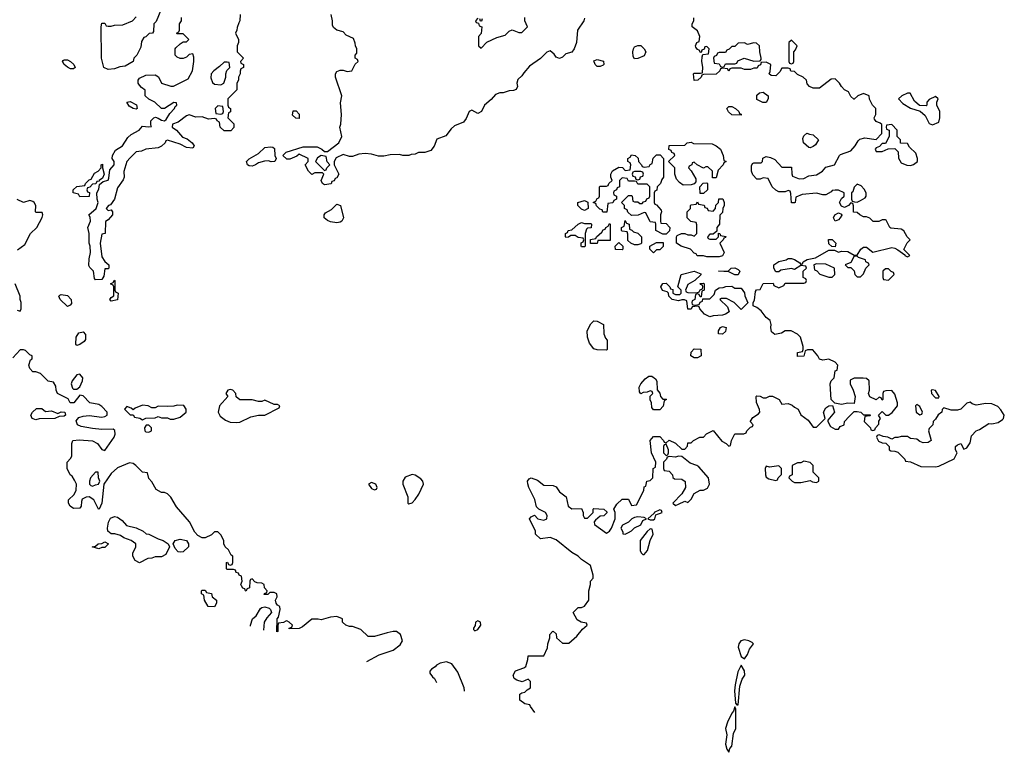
# Model space of a CAD drawing. Header units: inches. Extents: x 2348352 to 2479776, y 460422 to 613655.
# Tile 386 of 590: x 2451226 to 2457509, y 541898 to 546576. Entities that reach past the tile are written whole.
import ezdxf

# ---------------------------------------------------------------- set-up
doc = ezdxf.new("R2010")
doc.units = ezdxf.units.IN
doc.header["$MEASUREMENT"] = 0
doc.layers.add('C4554', color=7, linetype='Continuous')

msp = doc.modelspace()

# ---------------------------------------------------------------- linework, layer by layer
at = {"layer": 'C4554', "color": 4}
for points, elevation in [([(2452632, 546610), (2452631.6, 546568.4), (2452623.6, 546556.4), (2452612.7, 546527.3), (2452611.6, 546508.4), (2452602, 546490), (2452622, 546450), (2452622, 546430), (2452614, 546410), (2452614, 546370), (2452654, 546330), (2452634, 546310), (2452638, 546298), (2452654, 546290), (2452654, 546270), (2452638, 546262), (2452632.7, 546247.3), (2452632, 546230), (2452622, 546210), (2452622, 546190), (2452612, 546170), (2452611.3, 546128.7), (2452554, 546070), (2452554, 546030), (2452558, 546018), (2452572, 546010), (2452571.6, 545988.4), (2452558, 545982), (2452554, 545950), (2452591.6, 545911.6), (2452592, 545888), (2452574, 545866), (2452530, 545866), (2452506, 545890), (2452502, 545922), (2452486, 545930), (2452482, 545942), (2452470, 545946), (2452430, 545942), (2452390, 545955.3), (2452350, 545954), (2452308.4, 545968.4), (2452290, 545962.7), (2452237.3, 545922.7), (2452201, 545910), (2452198.8, 545890), (2452227.3, 545870), (2452265.2, 545825.2), (2452295.3, 545815.3), (2452326.8, 545790), (2452338.8, 545770), (2452330, 545755.3), (2452290, 545761.2), (2452250, 545782), (2452170, 545806), (2452158, 545802), (2452154, 545790), (2452131.1, 545768.9), (2452110, 545758), (2452030, 545748.7), (2452004, 545736), (2451970, 545732.3), (2451930, 545695.1), (2451910.6, 545670), (2451902.4, 545650), (2451890, 545606), (2451892, 545570), (2451887.1, 545552.9), (2451850, 545502), (2451831.3, 545430), (2451805.2, 545394.8), (2451792, 545390), (2451778, 545370), (2451790, 545358), (2451810, 545362), (2451818, 545350), (2451818, 545330), (2451790, 545298), (2451772.7, 545287.3), (2451772, 545210), (2451750, 545206), (2451740.4, 545150), (2451750, 545062), (2451770, 545032), (2451794, 545010), (2451794, 544990), (2451790, 544986), (2451770, 544986), (2451762, 544938), (2451750, 544918), (2451710, 544915.3), (2451704.1, 544924.1), (2451696.2, 544970), (2451673.4, 544993.4), (2451667.5, 545007.5), (2451669.6, 545050), (2451678.7, 545090), (2451675.6, 545130), (2451669.2, 545150), (2451669.2, 545210), (2451660.7, 545250), (2451677, 545290), (2451675.5, 545315.5), (2451668, 545330), (2451713.2, 545370), (2451726, 545410), (2451719.3, 545430), (2451717.2, 545470), (2451730, 545494), (2451735.3, 545524.7), (2451758, 545542), (2451790, 545551), (2451795.6, 545564.4), (2451802, 545618), (2451829, 545650), (2451828.7, 545670), (2451815.3, 545690), (2451818, 545710), (2451837.2, 545742.8), (2451882, 545770), (2451915.1, 545824.9), (2451937, 545843), (2451988.7, 545870), (2452010, 545896), (2452048.7, 545891.3), (2452066, 545894), (2452062, 545902), (2452062.7, 545930), (2452082, 545950), (2452092.8, 545952.8), (2452110, 545948), (2452130, 545935.5), (2452150, 545930.7), (2452160.9, 545939.1), (2452183.5, 545976.5), (2452214.5, 546010), (2452217.2, 546022.8), (2452228, 546030), (2452226, 546046), (2452210, 546048), (2452150, 546009), (2452130, 546008.7), (2452088.7, 546048.7), (2452050, 546068), (2452026, 546090), (2452027.3, 546127.3), (2452003.1, 546143.1), (2451990, 546158), (2451982, 546170), (2451982, 546190), (2451990, 546202), (2452030, 546222), (2452090, 546224.7), (2452111, 546211), (2452130, 546172), (2452190, 546151.3), (2452208.4, 546151.6), (2452300.4, 546199.6), (2452329, 546250), (2452338, 546310), (2452337, 546337), (2452330, 546358), (2452306.4, 546353.6), (2452290, 546338), (2452270, 546328), (2452250, 546328), (2452230, 546338), (2452218, 546350), (2452218, 546390), (2452223.1, 546396.9), (2452250, 546422), (2452270, 546434), (2452290, 546434), (2452306, 546450), (2452270, 546486), (2452230, 546486), (2452226, 546490), (2452242, 546498), (2452246, 546510), (2452246, 546550), (2452258, 546570), (2452258, 546590)], 44), ([(2452130, 546648), (2452096, 546564), (2452082, 546550), (2452079.6, 546500.4), (2452074, 546490), (2452052.7, 546487.3), (2452030, 546466), (2452018, 546462), (2452003.6, 546436.4), (2451999.6, 546400.4), (2451974, 546350), (2451954, 546330), (2451951.1, 546308.9), (2451899.6, 546280.4), (2451865.4, 546274.6), (2451830, 546262), (2451790, 546259), (2451762, 546270), (2451748.9, 546331.1), (2451746, 546530), (2451750, 546554), (2451770, 546554), (2451778, 546538), (2451790, 546534), (2451810, 546534), (2451830, 546542), (2451883.6, 546543.6), (2451946, 546570), (2451970, 546594)], 44), ([(2454830, 546586), (2454824.7, 546570), (2454786, 546510), (2454778, 546430), (2454764.7, 546390), (2454750, 546368.7), (2454710, 546358), (2454690, 546338), (2454670, 546328), (2454650, 546338), (2454636.5, 546356.5), (2454610, 546378), (2454590, 546368), (2454550, 546328), (2454479.6, 546280.4), (2454442, 546238), (2454430, 546218), (2454405.4, 546194.6), (2454398, 546170), (2454402, 546150), (2454394, 546130), (2454376.9, 546123.1), (2454350, 546122), (2454310, 546108.7), (2454290, 546108.7), (2454262, 546098), (2454234.4, 546065.6), (2454192, 546030), (2454172, 545990), (2454150, 545978), (2454110, 545998), (2454094, 545990), (2454075.3, 545944.7), (2454057.3, 545922.7), (2454001.4, 545898.6), (2453979.8, 545880.2), (2453945.4, 545834.6), (2453887.1, 545812.9), (2453870, 545768), (2453850, 545742), (2453811.1, 545728.9), (2453770, 545728), (2453750, 545718), (2453723.6, 545716.4), (2453710, 545708), (2453671.6, 545708.4), (2453650, 545715.3), (2453590, 545714), (2453550, 545704), (2453515.3, 545704.7), (2453470, 545717.2), (2453430, 545720.9), (2453390, 545717.2), (2453350, 545702), (2453330, 545702), (2453290, 545715.3), (2453245.4, 545694.6), (2453232, 545670), (2453232, 545650), (2453262, 545590), (2453250, 545566), (2453238, 545562), (2453232.7, 545547.3), (2453218, 545542), (2453212.7, 545527.3), (2453170, 545522), (2453158, 545530), (2453148.7, 545550), (2453166, 545590), (2453158, 545598), (2453110, 545598), (2453090, 545588.7), (2453068.7, 545610), (2453048, 545650), (2453066, 545670), (2453066, 545690), (2453010, 545718), (2452995.3, 545704.7), (2452950, 545686), (2452930, 545686), (2452906, 545710), (2452926, 545730), (2453034.6, 545765.4), (2453123.6, 545763.6), (2453154, 545750), (2453170, 545734), (2453190, 545734), (2453262, 545790), (2453282, 545830), (2453268.7, 545890), (2453275.3, 545910), (2453279, 545970), (2453273.6, 546046.4), (2453282, 546090), (2453240.9, 546210), (2453240.9, 546230), (2453250, 546246), (2453270, 546254), (2453290, 546254.8), (2453314.6, 546245.4), (2453346, 546250), (2453367.3, 546292.7), (2453386, 546310), (2453382, 546322), (2453366, 546330), (2453366, 546350), (2453378, 546362), (2453378, 546390), (2453368.4, 546408.4), (2453367.3, 546427.3), (2453355.3, 546455.3), (2453310, 546478), (2453290, 546498), (2453250, 546509), (2453227.3, 546527.3), (2453221.5, 546541.5), (2453221.2, 546570), (2453213.2, 546610)], 44), ([(2454150, 546586), (2454134, 546570), (2454138, 546558), (2454154, 546554), (2454158, 546538), (2454174, 546530), (2454171.6, 546488.4), (2454154, 546470), (2454154, 546410), (2454170, 546394), (2454207.3, 546432.7), (2454270, 546462), (2454323.1, 546476.9), (2454350, 546502), (2454368.4, 546511.6), (2454410, 546494), (2454430, 546494), (2454466, 546530), (2454448.4, 546568.4), (2454448.7, 546590)], 44), ([(2454178, 546582), (2454172.7, 546567.3), (2454166, 546566), (2454162, 546582)], 44), ([(2454513.8, 542152.9), (2454486, 542190), (2454482, 542202), (2454448.4, 542208.4), (2454418, 542230), (2454418, 542270), (2454430, 542278), (2454450, 542282), (2454463.1, 542296.9), (2454486, 542310), (2454486, 542350), (2454470, 542366), (2454431.3, 542348.7), (2454398, 542358), (2454382, 542370), (2454374, 542390), (2454390, 542418), (2454443.1, 542436.9), (2454454.6, 542445.4), (2454468, 542490), (2454470, 542514), (2454570, 542514), (2454594.6, 542565.4), (2454595.3, 542590), (2454608.7, 542630), (2454608, 542650), (2454626, 542670), (2454630, 542672), (2454650, 542654), (2454652, 542630), (2454690, 542594), (2454730, 542594), (2454780.4, 542639.6), (2454816.4, 542683.6), (2454846, 542710), (2454842, 542722), (2454808.4, 542728.4), (2454783.1, 542743.1), (2454758, 542790), (2454790, 542822), (2454810, 542822), (2454830, 542832), (2454858, 542870), (2454858, 542930), (2454868, 542970), (2454868, 542990), (2454886, 543010), (2454886, 543030), (2454868, 543090), (2454810, 543128.7), (2454788.7, 543150), (2454750, 543174), (2454650, 543254), (2454610, 543269), (2454550, 543262), (2454518, 543290), (2454518, 543310), (2454478, 543390), (2454490, 543402), (2454510, 543412), (2454532, 543390), (2454570, 543380.7), (2454588.7, 543390), (2454592.7, 543410), (2454582, 543430), (2454538, 543450), (2454524.7, 543464.7), (2454512.9, 543512.9), (2454474, 543590), (2454468, 543612), (2454466, 543630), (2454476.4, 543643.6), (2454490, 543651.3), (2454530, 543636), (2454570, 543604.7), (2454630, 543602), (2454650, 543594), (2454670, 543562), (2454712, 543530), (2454724.7, 543470), (2454750, 543452), (2454810, 543454), (2454822, 543430), (2454822, 543410), (2454830, 543394), (2454850, 543394), (2454886, 543430), (2454886, 543450), (2454890, 543454), (2454954, 543450), (2454972.7, 543432.7), (2454972.7, 543427.3), (2454952.7, 543407.3), (2454930, 543406), (2454899.6, 543380.4), (2454892, 543370), (2454892.7, 543352.7), (2454970, 543298), (2454989, 543311), (2455002, 543330), (2455026, 543390), (2455026, 543430), (2455018, 543450), (2455036.4, 543483.6), (2455070, 543514), (2455110, 543514), (2455130, 543474), (2455162, 543478), (2455208, 543570), (2455210, 543594), (2455222, 543598), (2455228, 543630), (2455250, 543634), (2455266, 543650), (2455268, 543710), (2455282, 543718), (2455286, 543750), (2455258, 543810), (2455248, 543890), (2455270, 543914), (2455310, 543914), (2455334, 543890), (2455338, 543878), (2455350, 543874), (2455370, 543892), (2455410, 543872), (2455450, 543834), (2455470, 543834), (2455487.3, 543852.7), (2455490, 543874), (2455510, 543874), (2455526, 543890), (2455566, 543910), (2455588.7, 543911.3), (2455609.1, 543930.9), (2455650, 543952), (2455705.4, 543885.4), (2455734, 543870), (2455750, 543854), (2455762, 543858), (2455768, 543890), (2455788.9, 543931.1), (2455847.3, 543932.7), (2455862, 543938), (2455866, 543950), (2455890, 543974), (2455902, 543978), (2455906, 543990), (2455888.4, 544008.4), (2455888.4, 544011.6), (2455903.1, 544036.9), (2455940.4, 544059.6), (2455948, 544070), (2455947.3, 544087.3), (2455927.3, 544132.7), (2455926, 544170), (2455930, 544174), (2455950, 544172), (2455970, 544162), (2455990, 544162), (2456010, 544172), (2456030, 544172), (2456071.1, 544151.1), (2456090, 544122), (2456130, 544124.7), (2456155.3, 544115.3), (2456170, 544102), (2456194, 544090), (2456210, 544054), (2456258, 544018), (2456290, 543974), (2456310, 543974), (2456366, 544030), (2456354, 544070), (2456370, 544098), (2456390, 544111.3), (2456412, 544112), (2456424.7, 544070), (2456382, 544018), (2456382, 544010), (2456399.6, 543979.6), (2456430, 543962), (2456450, 543962), (2456462, 543978), (2456486, 543990), (2456488, 544010), (2456518, 544042), (2456550, 544074), (2456570, 544074), (2456594, 544070), (2456610, 544054), (2456650, 544054), (2456654, 544050), (2456650, 544046), (2456618, 544042), (2456614, 544010), (2456654, 543970), (2456658, 543958), (2456670, 543954), (2456682, 543958), (2456686, 543970), (2456707.3, 543992.7), (2456708, 544012), (2456718, 544030), (2456706, 544050), (2456730, 544074), (2456752, 544052), (2456770, 544051.3), (2456792.9, 544067.1), (2456828, 544110), (2456828, 544130), (2456810, 544186), (2456790, 544208), (2456752.7, 544207.3), (2456738, 544202), (2456734, 544190), (2456734, 544150), (2456730, 544146), (2456722, 544162), (2456710, 544166), (2456690, 544148), (2456650, 544168), (2456642, 544190), (2456648, 544210), (2456646, 544270), (2456630, 544286), (2456607.3, 544287.3), (2456550, 544288), (2456526, 544274), (2456524.7, 544250), (2456544.7, 544210), (2456558, 544170), (2456550, 544126), (2456510, 544128), (2456470, 544119), (2456428, 544128), (2456404, 544150), (2456397.2, 544250), (2456404, 544270), (2456422, 544290), (2456430, 544334), (2456442, 544338), (2456446, 544370), (2456428.4, 544388.4), (2456390, 544408), (2456350, 544402), (2456330, 544408), (2456318, 544430), (2456287.3, 544467.3), (2456252.7, 544467.3), (2456238, 544462), (2456230, 544428), (2456190, 544426), (2456190, 544452), (2456222, 544458), (2456226, 544470), (2456226, 544490), (2456208, 544550), (2456190, 544568), (2456148.4, 544588.4), (2456110, 544588.7), (2456086.4, 544573.6), (2456045.2, 544565.2), (2456024, 544584), (2456019, 544610), (2456022, 544630), (2456014.6, 544654.6), (2455990, 544675.3), (2455956.5, 544716.5), (2455930, 544738), (2455906, 544750), (2455906, 544770), (2455914.6, 544785.4), (2455920.4, 544839.6), (2455928.4, 544851.6), (2455950, 544854), (2455970, 544892), (2456034, 544894), (2456038, 544878), (2456070, 544864.7), (2456102, 544878), (2456110, 544894), (2456230, 544894), (2456242, 544898), (2456246, 544910), (2456242, 544922), (2456226, 544930), (2456226, 544970), (2456246, 544990), (2456242, 545002), (2456210, 545006), (2456170, 544982), (2456150, 544988), (2456083.6, 544976.4), (2456070, 544966), (2456050, 544966), (2456038, 544990), (2456038, 545010), (2456070, 545031.3), (2456117.2, 545042.8), (2456130, 545051), (2456150, 545051), (2456170, 545044.7), (2456203.6, 545023.6), (2456210, 545014), (2456222, 545018), (2456226, 545030), (2456250, 545044.7), (2456304.7, 545055.3), (2456390, 545104.7), (2456424.7, 545104.7), (2456450, 545092), (2456470, 545098), (2456510, 545096), (2456550, 545072), (2456570, 545072), (2456594, 545110), (2456610, 545122.8), (2456630, 545122.8), (2456670, 545091), (2456790, 545122), (2456810, 545118), (2456830, 545106), (2456874, 545074), (2456874, 545070), (2456890, 545062), (2456906, 545070), (2456868, 545108), (2456889.1, 545150.9), (2456908, 545170), (2456889.1, 545189.1), (2456868.4, 545228.4), (2456850, 545238), (2456784.7, 545244.7), (2456778, 545250), (2456755.3, 545295.3), (2456750, 545298), (2456730, 545298), (2456707.3, 545287.3), (2456672.7, 545287.3), (2456650, 545308), (2456630, 545318), (2456610, 545318), (2456586, 545330), (2456570, 545346), (2456547.3, 545347.3), (2456547.3, 545387.3), (2456542, 545402), (2456530, 545406), (2456514, 545390), (2456490, 545378), (2456470, 545386), (2456458, 545410), (2456470, 545434), (2456486, 545450), (2456486, 545470), (2456450, 545488), (2456430, 545488), (2456410, 545486), (2456403.6, 545476.4), (2456370, 545458), (2456350, 545458), (2456310, 545468.7), (2456219.6, 545460.4), (2456178, 545442), (2456174, 545410), (2456170, 545406), (2456150, 545406), (2456147.3, 545467.3), (2456142, 545482), (2456130, 545486), (2456110, 545478), (2456070, 545478), (2456050, 545488), (2456028, 545510), (2456002, 545562), (2455970, 545566), (2455950, 545558), (2455930, 545558), (2455904.7, 545584.7), (2455895.3, 545610), (2455896.4, 545643.6), (2455902, 545658), (2455910, 545662), (2455958, 545662), (2455966, 545670), (2455967.3, 545692.7), (2455990, 545702), (2456016.9, 545696.9), (2456043.6, 545683.6), (2456090, 545634), (2456150, 545634), (2456152.7, 545592.7), (2456158, 545578), (2456199.6, 545559.6), (2456230, 545562), (2456260.4, 545579.6), (2456310, 545584.7), (2456348, 545610), (2456370, 545634), (2456426, 545650), (2456458, 545710), (2456464, 545716), (2456530, 545738), (2456558, 545770), (2456576.4, 545803.6), (2456587.3, 545812.7), (2456618, 545822), (2456690, 545812), (2456728, 545850), (2456727.3, 545907.3), (2456716.4, 545916.4), (2456690, 545926), (2456680.4, 545940.4), (2456678, 545950), (2456688, 545970), (2456688, 546010), (2456668, 546030), (2456648.4, 546068.4), (2456646, 546090), (2456610, 546106), (2456574, 546090), (2456551.6, 546068.4), (2456548.4, 546068.4), (2456530, 546086), (2456514.6, 546114.6), (2456489.1, 546129.1), (2456468.9, 546148.9), (2456458, 546170), (2456430, 546198), (2456403.6, 546196.4), (2456330, 546138), (2456290, 546138), (2456266, 546150), (2456250, 546166), (2456246, 546190), (2456226, 546210), (2456190, 546226), (2456170, 546246), (2456147.3, 546247.3), (2456142, 546262), (2456130, 546266), (2456090, 546266), (2456076.9, 546243.1), (2456050, 546218), (2456020.4, 546220.4), (2456008, 546230), (2456015.3, 546244.7), (2456018, 546290), (2455990, 546306), (2455958, 546302), (2455952, 546288), (2455938, 546282), (2455932.7, 546267.3), (2455910, 546266), (2455890, 546258), (2455850, 546258), (2455830, 546266), (2455770, 546266), (2455758, 546262), (2455750, 546248), (2455742, 546262), (2455710, 546266), (2455698, 546262), (2455694, 546250), (2455670, 546228), (2455590, 546226), (2455578, 546222), (2455574, 546210), (2455554, 546190), (2455528.9, 546188.9), (2455526, 546230), (2455530, 546234), (2455570, 546234), (2455582, 546238), (2455586, 546274), (2455578, 546310), (2455580.4, 546339.6), (2455586, 546354), (2455622, 546358), (2455626, 546390), (2455610, 546406), (2455598, 546402), (2455592.7, 546387.3), (2455578, 546382), (2455574, 546366), (2455570, 546366), (2455562, 546382), (2455550, 546386), (2455540.4, 546400.4), (2455538, 546410), (2455546, 546430), (2455562, 546438), (2455566, 546470), (2455550, 546506), (2455518, 546530), (2455518, 546550), (2455528, 546570), (2455527.3, 546587.3)], 44), ([(2451212.3, 545107.7), (2451259.3, 545140.7), (2451296, 545210), (2451335.3, 545250), (2451370, 545314), (2451374, 545330), (2451370, 545346), (2451330, 545346), (2451326, 545350), (2451328, 545390), (2451318, 545410), (2451310, 545415.3), (2451290, 545422), (2451250, 545408.7), (2451210, 545428.7)], 48), ([(2451210, 544722), (2451230, 544714), (2451235.3, 544730), (2451235.3, 544770), (2451228, 544790), (2451228, 544810), (2451198, 544890)], 48), ([(2453441.1, 542477.7), (2453520.4, 542519.6), (2453610, 542551.3), (2453654.6, 542585.4), (2453668, 542610), (2453655.3, 542650), (2453630, 542668.7), (2453610, 542669), (2453570, 542662), (2453490, 542638), (2453450, 542638), (2453403.1, 542683.1), (2453350, 542702), (2453330, 542702), (2453306, 542710), (2453286, 542730), (2453286, 542750), (2453250, 542766), (2453210, 542762), (2453150, 542744), (2453130, 542749), (2453090, 542749), (2453030, 542699), (2453009.1, 542689.1), (2452946, 542686), (2452946, 542690), (2452962, 542698), (2452966, 542710), (2452946, 542730), (2452930, 542738), (2452923.6, 542736.4), (2452910, 542726), (2452878, 542722), (2452874, 542710), (2452874, 542670), (2452867.3, 542667.3), (2452869, 542751), (2452878, 542762), (2452888, 542810), (2452886, 542830), (2452870, 542838), (2452862, 542850), (2452858, 542870), (2452868, 542890), (2452866, 542910), (2452850, 542918), (2452822, 542918), (2452810, 542906), (2452786, 542906), (2452787.3, 542912.7), (2452802, 542918), (2452806, 542930), (2452788, 542948), (2452786, 542970), (2452770, 542978), (2452740.4, 542980.4), (2452727.3, 542987.3), (2452710, 543006), (2452698, 543002), (2452694, 542990), (2452692.7, 542947.3), (2452678, 542942), (2452670, 542928), (2452666, 542930), (2452662, 542942), (2452650, 542946), (2452640.4, 542960.4), (2452638, 542970), (2452646, 542990), (2452642, 543022), (2452626, 543030), (2452622, 543042), (2452607.3, 543047.3), (2452602, 543062), (2452590, 543066), (2452550, 543066), (2452546, 543070), (2452546, 543110), (2452552, 543112), (2452558, 543098), (2452570, 543094), (2452582, 543098), (2452586, 543110), (2452586, 543150), (2452576.4, 543156.4), (2452558, 543190), (2452538, 543210), (2452528, 543230), (2452528, 543250), (2452510, 543286), (2452490, 543306), (2452470, 543306), (2452450, 543286), (2452410, 543268), (2452390, 543268.7), (2452363.2, 543283.2), (2452343.2, 543303.2), (2452309, 543370), (2452226.3, 543466.3), (2452190, 543528), (2452170, 543548), (2452150, 543558), (2452130, 543558), (2452096.4, 543576.4), (2452070, 543626), (2452050, 543646), (2452042, 543682), (2452010, 543688), (2451968, 543730), (2451950, 543742), (2451927.3, 543747.3), (2451850, 543715.3), (2451810, 543678), (2451762, 543610), (2451751, 543489), (2451734, 543450), (2451728, 543450), (2451699, 543510), (2451670, 543528.7), (2451650, 543528), (2451625.4, 543514.6), (2451619.6, 543500.4), (2451618, 543470), (2451610, 543458), (2451570, 543455.3), (2451548, 543470), (2451538, 543490), (2451538, 543510), (2451574.6, 543545.4), (2451587.3, 543572.7), (2451588, 543610), (2451576.4, 543636.4), (2451560.4, 543660.4), (2451548, 543670), (2451528, 543710), (2451528.4, 543751.6), (2451550, 543774), (2451558, 543790), (2451558, 543870), (2451566, 543890), (2451606, 543894), (2451690, 543887.7), (2451722.8, 543870), (2451750, 543831.3), (2451770, 543826), (2451829.6, 543910), (2451835.8, 543930), (2451832.9, 543952.9), (2451822.5, 543962.5), (2451750, 543959.8), (2451690, 543964.8), (2451617.6, 543977.6), (2451595.1, 543990), (2451586.1, 544013.9), (2451603.4, 544036.6), (2451630, 544044.9), (2451670, 544048), (2451750, 544038.7), (2451770, 544042.4), (2451785.2, 544050), (2451785.1, 544070), (2451750, 544105.6), (2451730, 544118.4), (2451674, 544130), (2451630, 544175.3), (2451610, 544178), (2451572, 544130), (2451548.7, 544128.7), (2451534.6, 544154.6), (2451468, 544190), (2451458, 544210), (2451456.4, 544236.4), (2451442, 544262), (2451408.4, 544268.4), (2451358, 544318), (2451330, 544328), (2451310, 544328), (2451290, 544348), (2451285.2, 544370), (2451295.3, 544404.7), (2451306, 544410), (2451306, 544430), (2451290, 544435.3), (2451263.1, 544463.1), (2451250, 544468.7), (2451230, 544468.7), (2451182.4, 544417.6)], 48), ([(2452698.5, 542702.6), (2452698, 542710), (2452712.3, 542750), (2452734.5, 542770), (2452763.6, 542816.4), (2452770, 542822.8), (2452790, 542827.7), (2452818.8, 542818.8), (2452826.8, 542810), (2452832, 542790), (2452802.5, 542757.5), (2452784.9, 542730), (2452781.1, 542677.6)], 48), ([(2453950, 542475.3), (2453910, 542468), (2453885.4, 542454.6), (2453876.9, 542443.1), (2453854, 542430), (2453843.6, 542416.4), (2453843.6, 542403.6), (2453859.6, 542379.6), (2453872, 542370), (2453885.4, 542343.2)], 48), ([(2454063.7, 542289.2), (2454064, 542290), (2454061.2, 542310), (2454022, 542410), (2453983.1, 542463.1), (2453950, 542475.3)], 48)]:
    msp.add_lwpolyline(points, dxfattribs=dict(at, elevation=elevation))
for points, elevation in [([(2455150, 546326), (2455140.4, 546340.4), (2455138, 546370), (2455142, 546390), (2455150, 546402), (2455170, 546412), (2455190, 546412), (2455211.1, 546391.1), (2455222, 546370), (2455210, 546346), (2455170, 546328)], 44), ([(2455910, 546428), (2455870, 546418), (2455850, 546428), (2455810, 546426), (2455790, 546406), (2455770, 546406), (2455752.7, 546387.3), (2455738, 546382), (2455730, 546366), (2455690, 546366), (2455678, 546362), (2455672.7, 546347.3), (2455658, 546342), (2455654, 546330), (2455658, 546298), (2455690, 546294), (2455698, 546278), (2455710, 546274), (2455722, 546278), (2455730, 546294), (2455790, 546294), (2455802, 546298), (2455807.3, 546312.7), (2455848.7, 546331.3), (2455910, 546312), (2455950, 546314), (2455958, 546322), (2455958, 546330), (2455948.4, 546371.6), (2455946, 546410), (2455927.3, 546427.3)], 44), ([(2456150, 546446), (2456134, 546430), (2456134, 546310), (2456138, 546298), (2456150, 546294), (2456162, 546298), (2456166, 546310), (2456166, 546370), (2456176.4, 546383.6), (2456186, 546410)], 44), ([(2451550, 546262), (2451530, 546272.3), (2451509.7, 546289.7), (2451499.3, 546310), (2451503.3, 546316.7), (2451510, 546320.7), (2451530, 546319.5), (2451550.4, 546310), (2451570.6, 546290), (2451581, 546270), (2451570, 546262.7)], 44), ([(2452550, 546306), (2452530, 546306), (2452502, 546278), (2452464, 546250), (2452448.2, 546230), (2452444.9, 546204.9), (2452455.3, 546175.3), (2452470, 546164.7), (2452510, 546161), (2452529, 546171), (2452542, 546210), (2452542, 546230), (2452548.4, 546251.6), (2452566, 546270), (2452562, 546302)], 44), ([(2454910, 546278), (2454898, 546290), (2454890, 546314), (2454910, 546322), (2454952, 546312), (2454954, 546290), (2454950, 546286), (2454930, 546278)], 44), ([(2455990, 546048), (2455968.4, 546048.4), (2455930, 546066), (2455930, 546094), (2455946, 546110), (2455970, 546114), (2456002, 546090), (2456002, 546070)], 44), ([(2456890, 546108), (2456854, 546090), (2456834, 546070), (2456862, 546042), (2456910, 546012), (2456972.7, 545992.7), (2457003.6, 545963.6), (2457030, 545914), (2457050, 545904.7), (2457090, 545922), (2457098, 545950), (2457098, 545990), (2457078, 546030), (2457078, 546050), (2457086, 546070), (2457070, 546086), (2457030, 546066), (2457014, 546050), (2457014, 546030), (2457010, 546026), (2456967.3, 546027.3), (2456936.4, 546056.4), (2456907.3, 546107.3)], 44), ([(2451970, 546005.2), (2451950, 546009.5), (2451925.1, 546025.1), (2451909.5, 546050.5), (2451930, 546054), (2451972.2, 546032.2), (2451976, 546010)], 44), ([(2452490, 546026), (2452474, 546010), (2452478, 545978), (2452510, 545974), (2452522, 545978), (2452526, 545990), (2452522, 546022)], 44), ([(2453010, 545946), (2452987.3, 545947.3), (2452967.3, 545967.3), (2452970, 545994), (2452990, 545994), (2453010, 545974)], 44), ([(2455830, 545966), (2455770, 545968), (2455748.9, 545988.9), (2455738, 546010), (2455750, 546022), (2455770, 546022), (2455794, 546010), (2455814, 545990), (2455818, 545978), (2455830, 545974)], 44), ([(2456790, 545906), (2456758, 545902), (2456754, 545890), (2456758, 545878), (2456774, 545870), (2456774, 545830), (2456750, 545786), (2456730, 545786), (2456712.7, 545767.3), (2456690, 545758), (2456684.7, 545750), (2456690, 545734), (2456730, 545734), (2456768, 545752), (2456810, 545754), (2456832, 545732), (2456832.7, 545692.7), (2456850, 545662), (2456886.4, 545646.4), (2456910, 545646), (2456930, 545651.3), (2456955.3, 545670), (2456955.3, 545690), (2456943.1, 545723.1), (2456903.1, 545763.1), (2456890, 545786), (2456847.3, 545787.3), (2456846, 545810), (2456826, 545830), (2456826, 545870)], 44), ([(2456270, 545758), (2456260.4, 545760.4), (2456228, 545790), (2456223.1, 545816.9), (2456230, 545834), (2456248.4, 545851.6), (2456264.7, 545844.7), (2456290, 545842), (2456322, 545810), (2456303.6, 545776.4), (2456290, 545766)], 44), ([(2455670, 545566), (2455647.3, 545567.3), (2455646, 545610), (2455616.4, 545636.4), (2455603.6, 545636.4), (2455588.4, 545628.4), (2455548.4, 545648.4), (2455530, 545666), (2455518, 545662), (2455514, 545650), (2455498, 545642), (2455494, 545630), (2455511.6, 545611.6), (2455539.6, 545559.6), (2455539.6, 545540.4), (2455530, 545528), (2455510, 545522), (2455460.4, 545520.4), (2455436.4, 545536.4), (2455418, 545558), (2455406, 545590), (2455406, 545630), (2455366, 545670), (2455406, 545710), (2455402, 545722), (2455387.3, 545727.3), (2455382, 545742), (2455367.3, 545747.3), (2455370, 545772), (2455470, 545774), (2455486, 545790), (2455510, 545794), (2455524.7, 545784.7), (2455643.6, 545783.6), (2455670, 545771.3), (2455698, 545750), (2455714, 545710), (2455718, 545678), (2455734, 545670), (2455718, 545662), (2455714, 545650), (2455683.6, 545616.4)], 44), ([(2452830, 545668), (2452814, 545674), (2452787.1, 545672.9), (2452750, 545661.2), (2452730, 545649.2), (2452710, 545640.9), (2452690, 545643.7), (2452679, 545650), (2452673.2, 545670), (2452690, 545686.8), (2452750, 545721), (2452790, 545761), (2452825.4, 545765.4), (2452842, 545762), (2452852.7, 545752.7), (2452854, 545710), (2452862, 545690), (2452854, 545670)], 44), ([(2455330, 545206), (2455286, 545230), (2455286, 545270), (2455282, 545282), (2455250, 545286), (2455246, 545290), (2455222, 545342), (2455210, 545346), (2455171.6, 545328.4), (2455130, 545326), (2455107.3, 545347.3), (2455102, 545362), (2455086, 545370), (2455086, 545390), (2455066, 545410), (2455110, 545454), (2455130, 545454), (2455134, 545450), (2455138, 545418), (2455150, 545414), (2455170, 545414), (2455183.6, 545403.6), (2455198, 545402), (2455207.3, 545412.7), (2455222, 545418), (2455227.3, 545432.7), (2455242, 545438), (2455246, 545450), (2455246, 545510), (2455230, 545526), (2455170, 545526), (2455162, 545542), (2455150, 545546), (2455110, 545546), (2455102, 545562), (2455070, 545566), (2455054, 545550), (2455054, 545510), (2455038, 545502), (2455034, 545490), (2455018, 545482), (2455014, 545470), (2455018, 545458), (2455034, 545450), (2455034, 545430), (2455018, 545422), (2455010, 545406), (2454978, 545402), (2454972.7, 545347.3), (2454947.3, 545347.3), (2454942, 545362), (2454927.3, 545367.3), (2454907.3, 545387.3), (2454902, 545402), (2454886, 545410), (2454902, 545418), (2454910, 545434), (2454922, 545438), (2454926, 545450), (2454926, 545510), (2454930, 545514), (2454970, 545514), (2454982, 545518), (2454986, 545530), (2455006, 545550), (2454998, 545570), (2454998, 545590), (2455008.9, 545611.1), (2455050, 545634), (2455072.7, 545632.7), (2455090, 545614), (2455122, 545618), (2455126, 545650), (2455122, 545662), (2455106, 545670), (2455106, 545690), (2455122, 545698), (2455130, 545714), (2455154, 545710), (2455171.6, 545691.6), (2455174, 545670), (2455194, 545650), (2455198, 545638), (2455210, 545634), (2455242, 545638), (2455248, 545652), (2455262, 545658), (2455268.7, 545691.3), (2455290, 545714), (2455312.7, 545712.7), (2455334, 545690), (2455334, 545570), (2455323.6, 545556.4), (2455314, 545530), (2455294, 545510), (2455291.6, 545488.4), (2455278, 545482), (2455274, 545470), (2455274, 545410), (2455278, 545398), (2455290, 545394), (2455319.6, 545359.6), (2455322, 545350), (2455314, 545330), (2455314, 545290), (2455318, 545278), (2455350, 545274), (2455374, 545250), (2455372.7, 545227.3), (2455350, 545206)], 44), ([(2451610, 545446), (2451602, 545462), (2451568, 545470), (2451568, 545490), (2451590, 545512), (2451642, 545518), (2451646, 545530), (2451670, 545554), (2451682, 545558), (2451703.1, 545596.9), (2451726, 545610), (2451746, 545630), (2451746, 545650), (2451754, 545654), (2451754, 545630), (2451764.7, 545590), (2451755.3, 545564.7), (2451734, 545550), (2451734, 545546), (2451718, 545542), (2451712.7, 545527.3), (2451690, 545526), (2451672.7, 545507.3), (2451658, 545502), (2451654, 545490), (2451658, 545478), (2451672, 545472), (2451670, 545448)], 44), ([(2453150, 545708), (2453125.4, 545694.6), (2453114, 545670), (2453170, 545614), (2453182, 545618), (2453186, 545630), (2453206, 545650), (2453188.4, 545668.4), (2453182, 545702)], 44), ([(2455190, 545606), (2455150, 545606), (2455138, 545602), (2455134, 545590), (2455138, 545578), (2455152.7, 545572.7), (2455158, 545558), (2455170, 545554), (2455182, 545558), (2455187.3, 545572.7), (2455202, 545578), (2455206, 545590), (2455202, 545602)], 44), ([(2455590, 545466), (2455567.3, 545467.3), (2455566, 545510), (2455587.3, 545532.7), (2455610, 545534), (2455614, 545530), (2455614, 545490)], 44), ([(2456570, 545526), (2456550, 545506), (2456542, 545478), (2456534, 545470), (2456534, 545430), (2456538, 545418), (2456552.7, 545412.7), (2456570, 545412), (2456590, 545422), (2456620.4, 545439.6), (2456628, 545450), (2456628, 545470), (2456614.6, 545494.6), (2456594.6, 545514.6)], 44), ([(2453250, 545279), (2453210, 545286), (2453190, 545294), (2453169, 545310), (2453169.2, 545330.8), (2453178, 545342), (2453216, 545364), (2453250, 545398), (2453272, 545390), (2453292, 545310), (2453282, 545290), (2453270, 545284)], 44), ([(2454830, 545358), (2454810, 545366), (2454788, 545390), (2454788, 545410), (2454830, 545422), (2454852, 545412), (2454854, 545370), (2454850, 545368)], 44), ([(2455630, 545174), (2455670, 545174), (2455686, 545190), (2455686, 545214), (2455694, 545210), (2455698, 545198), (2455732.7, 545192.7), (2455730, 545186), (2455718, 545182), (2455714, 545170), (2455694, 545150), (2455722, 545090), (2455710, 545068), (2455690, 545062), (2455610, 545062), (2455590, 545068), (2455548.4, 545068.4), (2455542, 545082), (2455530, 545086), (2455506, 545110), (2455446, 545130), (2455418, 545150), (2455418, 545190), (2455422, 545198), (2455448.4, 545211.6), (2455470, 545212), (2455490, 545202), (2455510, 545202), (2455530, 545194), (2455546, 545210), (2455547.3, 545267.3), (2455542, 545282), (2455508.4, 545288.4), (2455486, 545310), (2455486, 545350), (2455506, 545370), (2455506, 545390), (2455510, 545394), (2455542, 545398), (2455550, 545414), (2455558, 545398), (2455592.7, 545392.7), (2455598, 545378), (2455612.7, 545372.7), (2455618, 545358), (2455650, 545354), (2455666, 545370), (2455667.3, 545392.7), (2455686, 545410), (2455687.3, 545432.7), (2455711.6, 545431.6), (2455722, 545410), (2455722, 545390), (2455712, 545370), (2455710, 545346), (2455692.7, 545327.3), (2455692, 545270), (2455674, 545250), (2455674, 545226), (2455650, 545206), (2455630, 545206), (2455614, 545190), (2455618, 545178)], 44), ([(2456430, 545288.7), (2456418, 545310), (2456428, 545330), (2456450, 545342), (2456470, 545334), (2456471.6, 545328.4), (2456462, 545310), (2456450, 545298)], 44), ([(2454830, 545274), (2454870, 545274), (2454874, 545270), (2454872, 545248), (2454850, 545246), (2454842, 545238), (2454834, 545210), (2454834, 545130), (2454830, 545126), (2454810, 545126), (2454808, 545130), (2454808, 545152), (2454822, 545158), (2454826, 545170), (2454822, 545182), (2454790, 545186), (2454770, 545198), (2454742, 545198), (2454727.3, 545187.3), (2454710, 545186), (2454708, 545190), (2454708, 545210), (2454722, 545218), (2454726, 545230), (2454750, 545234), (2454788.9, 545271.1), (2454810, 545282)], 44), ([(2454867.3, 545147.3), (2454867.3, 545172.7), (2454902, 545178), (2454906, 545190), (2454940.4, 545219.6), (2454950, 545234), (2454962, 545238), (2454966, 545250), (2454982, 545258), (2454990, 545274), (2454994, 545270), (2454992.7, 545167.3), (2454914, 545166), (2454910, 545148)], 44), ([(2455150, 545138), (2455126, 545150), (2455107.3, 545167.3), (2455107.3, 545207.3), (2455102, 545222), (2455070, 545226), (2455066, 545230), (2455066, 545250), (2455082, 545258), (2455090, 545294), (2455098, 545278), (2455114, 545270), (2455118, 545238), (2455132.7, 545232.7), (2455142, 545222), (2455170, 545214), (2455194, 545190), (2455194, 545150), (2455190, 545146), (2455170, 545138)], 44), ([(2455070, 545106), (2455028.4, 545108.4), (2455026, 545130), (2455050, 545154), (2455074, 545130), (2455074, 545110)], 44), ([(2455270, 545088), (2455246, 545110), (2455246, 545130), (2455290, 545154), (2455332.7, 545152.7), (2455332.7, 545127.3), (2455310, 545106), (2455290, 545106)], 44), ([(2456430, 545126), (2456407.3, 545127.3), (2456390, 545146), (2456387.3, 545172.7), (2456410, 545172), (2456434, 545150)], 44), ([(2456570, 545066), (2456550, 545066), (2456530, 545026), (2456494, 545010), (2456510, 544994), (2456530, 544994), (2456542, 544982), (2456551.6, 544971.6), (2456554, 544950), (2456570, 544934), (2456590, 544934), (2456610, 544954), (2456626, 544990), (2456646, 545010), (2456642, 545022), (2456626, 545030), (2456622, 545042), (2456578, 545058)], 44), ([(2455547.3, 544832.7), (2455562, 544838), (2455568, 544852), (2455582, 544858), (2455586, 544870), (2455582, 544882), (2455570, 544886), (2455568, 544892), (2455590, 544894), (2455594, 544890), (2455594, 544850), (2455578, 544842), (2455574, 544806), (2455567.3, 544807.3), (2455562, 544822), (2455550, 544826), (2455538, 544822), (2455534, 544790), (2455518, 544782), (2455514, 544770), (2455518, 544758), (2455530, 544754), (2455562, 544758), (2455567.3, 544772.7), (2455582, 544778), (2455586, 544794), (2455630, 544794), (2455658, 544822), (2455666, 544850), (2455690, 544864.7), (2455714.6, 544865.4), (2455732.7, 544872.7), (2455770, 544874), (2455790, 544862), (2455830, 544862), (2455851.6, 544831.6), (2455852.7, 544812.7), (2455872.7, 544767.3), (2455830, 544726), (2455786, 544770), (2455736.4, 544796.4), (2455703.6, 544796.4), (2455694, 544790), (2455742, 544742), (2455752, 544710), (2455730, 544695.3), (2455710, 544688.7), (2455650, 544686), (2455630, 544678), (2455596.4, 544696.4), (2455566, 544730), (2455562, 544742), (2455550, 544746), (2455518, 544742), (2455511.6, 544728.4), (2455490, 544728), (2455482, 544782), (2455467.3, 544787.3), (2455450, 544788), (2455430, 544782), (2455390, 544788.7), (2455368, 544810), (2455366, 544830), (2455358, 544838), (2455327.3, 544847.3), (2455318, 544870), (2455330, 544892), (2455350, 544894), (2455374, 544870), (2455378, 544858), (2455392.7, 544852.7), (2455394, 544830), (2455410, 544822), (2455438, 544822), (2455446, 544830), (2455446, 544850), (2455426, 544870), (2455446, 544950), (2455530, 544971), (2455572.7, 544952.7), (2455572.7, 544947.3), (2455534, 544910), (2455490, 544886), (2455474, 544850), (2455478, 544838), (2455490, 544834)], 44), ([(2455790, 544946), (2455750, 544966), (2455686, 544970), (2455748, 544972), (2455766, 544990), (2455790, 544991), (2455810, 544982), (2455822, 544970), (2455810, 544948)], 44), ([(2456310, 545018), (2456294, 545010), (2456298, 544978), (2456312.7, 544972.7), (2456331.6, 544951.6), (2456390, 544931.3), (2456410, 544932), (2456428, 544950), (2456426, 544990), (2456370, 545015.3)], 44), ([(2456770, 544986), (2456750, 544986), (2456734, 544970), (2456734, 544930), (2456738, 544918), (2456770, 544914), (2456806, 544950), (2456802, 544962), (2456787.3, 544967.3)], 44), ([(2451810, 544778), (2451802, 544790), (2451810, 544802), (2451827.3, 544812.7), (2451826, 544870), (2451822, 544882), (2451806, 544890), (2451822, 544898), (2451830, 544914), (2451834, 544910), (2451834, 544850), (2451838, 544838), (2451854, 544830), (2451850, 544788)], 44), ([(2451530, 544745.2), (2451484.5, 544790), (2451476, 544810), (2451482, 544818), (2451490, 544822), (2451530, 544814.9), (2451554.8, 544790), (2451555.9, 544764.1), (2451547.5, 544752.5)], 44), ([(2454970, 544466), (2454911.6, 544468.4), (2454890, 544475.3), (2454862, 544510), (2454848.7, 544550), (2454848, 544590), (2454870, 544634), (2454890, 544654), (2454911.6, 544651.6), (2454952, 544630), (2454954, 544570), (2454963.6, 544543.6), (2454974, 544530), (2454974, 544470)], 44), ([(2451590, 544495.3), (2451583.7, 544503.7), (2451586, 544550), (2451603.5, 544576.5), (2451630, 544584), (2451645.8, 544565.8), (2451646, 544534), (2451638, 544522), (2451610, 544502)], 44), ([(2455710, 544568), (2455686, 544570), (2455686, 544590), (2455698, 544610), (2455710, 544618), (2455734, 544610), (2455730, 544586)], 44), ([(2455530, 544418), (2455509, 544429), (2455510, 544454), (2455530, 544474), (2455571.6, 544471.6), (2455574, 544430), (2455570, 544428), (2455550, 544418)], 44), ([(2451610, 544311.8), (2451590, 544309.2), (2451561, 544270), (2451554.8, 544250), (2451563.5, 544223.5), (2451570, 544218), (2451590, 544218), (2451610, 544231), (2451627, 544270), (2451629.4, 544290)], 48), ([(2455330, 544154), (2455350, 544154), (2455354, 544150), (2455338, 544142), (2455331.3, 544108.7), (2455310, 544086), (2455270, 544086), (2455260.4, 544100.4), (2455258, 544130), (2455248.9, 544148.9), (2455248, 544172), (2455266, 544190), (2455262, 544202), (2455250, 544206), (2455230, 544198), (2455203.6, 544196.4), (2455190, 544188), (2455180.4, 544200.4), (2455178, 544230), (2455188.4, 544251.6), (2455216.4, 544283.6), (2455240.4, 544299.6), (2455259.6, 544299.6), (2455283.6, 544283.6), (2455291.6, 544268.4), (2455292.7, 544212.7), (2455311.3, 544191.3), (2455314, 544170)], 44), ([(2452570, 544215.3), (2452554, 544210), (2452542, 544190), (2452554, 544170), (2452502, 544110), (2452492, 544070), (2452505.4, 544045.4), (2452539.8, 544019.8), (2452570, 544006.8), (2452610, 544004), (2452630, 544007.3), (2452700.4, 544039.6), (2452750, 544051.3), (2452790, 544052), (2452882, 544098), (2452886, 544110), (2452870, 544118), (2452850, 544118), (2452790, 544146), (2452770, 544138), (2452750, 544138), (2452708.4, 544148.4), (2452630, 544148), (2452607.3, 544167.3), (2452606, 544190), (2452586, 544210)], 48), ([(2457050, 544213.2), (2457042, 544210), (2457044.7, 544190), (2457066, 544166), (2457070, 544162), (2457090, 544162), (2457094, 544170), (2457070, 544208)], 44), ([(2451390, 544074), (2451430, 544078), (2451470, 544062), (2451491.3, 544071.3), (2451514, 544070), (2451518, 544050), (2451510, 544045.2), (2451478, 544042), (2451450, 544028.7), (2451350, 544028), (2451330, 544022), (2451306, 544030), (2451298, 544050), (2451308.7, 544070), (2451332.7, 544092.7), (2451367.3, 544092.7)], 48), ([(2452230, 544115.3), (2452210, 544108), (2452170, 544106), (2452110, 544108), (2452090, 544098), (2452070, 544098), (2452046, 544110), (2452010, 544114), (2451963.6, 544096.4), (2451950, 544086), (2451936.4, 544096.4), (2451910, 544106), (2451894, 544090), (2451930, 544054), (2451950, 544054), (2451958, 544038), (2451991.6, 544031.6), (2452010, 544022), (2452030, 544032), (2452090, 544034), (2452110, 544042), (2452130, 544034), (2452170, 544034), (2452185.4, 544025.4), (2452210, 544024.7), (2452250, 544038), (2452288, 544070), (2452288, 544090), (2452273.6, 544113.6)], 48), ([(2457290, 544134), (2457270, 544128), (2457232, 544090), (2457210, 544082), (2457170, 544082), (2457122, 544098), (2457112, 544088), (2457110.9, 544069.1), (2457086.4, 544053.6), (2457070, 544026), (2457054, 544010), (2457052, 543990), (2457030, 543966), (2457024.7, 543950), (2457042, 543890), (2457023.6, 543876.4), (2456990, 543875.3), (2456970, 543882), (2456950, 543897.2), (2456910, 543902), (2456890, 543915.3), (2456850, 543915.3), (2456830, 543908), (2456810, 543908), (2456790, 543898), (2456766, 543910), (2456735.3, 543915.3), (2456710, 543926), (2456698, 543922), (2456694, 543910), (2456705.4, 543885.4), (2456730, 543874), (2456752.7, 543872.7), (2456774, 543850), (2456774, 543830), (2456783.6, 543823.6), (2456810, 543822), (2456830, 543814), (2456874, 543770), (2456878, 543758), (2456910, 543752), (2456976.4, 543723.6), (2457070, 543721), (2457090, 543726), (2457188.4, 543771.6), (2457208, 543810), (2457198, 543830), (2457198, 543850), (2457210, 543862), (2457230.8, 543870.8), (2457250, 543834), (2457270, 543842), (2457290, 543874), (2457300.2, 543919.8), (2457329.1, 543950.9), (2457350, 543958.8), (2457410, 543998), (2457430, 543996), (2457470, 544004), (2457497.5, 544022.5), (2457504, 544030), (2457508.7, 544050), (2457485.6, 544085.6), (2457466.3, 544106.3), (2457430, 544122.7), (2457390, 544126), (2457330, 544115.3), (2457304, 544124)], 44), ([(2456950, 544118), (2456942, 544110), (2456946, 544070), (2456970, 544054), (2456982, 544058), (2456986, 544070), (2456970, 544106)], 44), ([(2452050, 543988), (2452032.7, 543987.3), (2452022, 543970), (2452024.7, 543950), (2452030, 543944.7), (2452050, 543942), (2452066, 543950), (2452068, 543970)], 48), ([(2455350, 543866), (2455338, 543862), (2455334, 543850), (2455334, 543810), (2455350, 543794), (2455362, 543798), (2455366, 543810), (2455366, 543830)], 44), ([(2455430, 543788.7), (2455410, 543782), (2455370, 543786), (2455358, 543782), (2455354, 543770), (2455334, 543750), (2455334, 543710), (2455338, 543698), (2455370, 543694), (2455392, 543670), (2455392.7, 543652.7), (2455403.6, 543643.6), (2455450, 543642), (2455472.7, 543627.3), (2455474, 543590), (2455451.6, 543548.4), (2455394, 543490), (2455410, 543474), (2455430, 543482), (2455470, 543502), (2455490, 543494), (2455510, 543514), (2455528.7, 543551.3), (2455568.9, 543571.1), (2455590, 543572), (2455614.6, 543585.4), (2455628, 543610), (2455622, 543650), (2455560.4, 543720.4), (2455546, 543730), (2455504.7, 543744.7), (2455450, 543788)], 44), ([(2456070, 543728), (2456010, 543718), (2455990, 543726), (2455982, 543710), (2455984.7, 543670), (2455990, 543654), (2456005.4, 543645.4), (2456050, 543634), (2456062, 543638), (2456066, 543650), (2456087.3, 543672.7), (2456088, 543710)], 44), ([(2456230, 543758), (2456210, 543746), (2456190, 543746), (2456154, 543730), (2456154, 543670), (2456138, 543662), (2456134, 543650), (2456154, 543630), (2456170, 543622), (2456210, 543622), (2456270, 543634), (2456285.4, 543625.4), (2456310, 543622), (2456326, 543630), (2456326, 543650), (2456288, 543688), (2456288, 543730), (2456270, 543748)], 44), ([(2451710, 543688), (2451678, 543650), (2451671.3, 543630), (2451672, 543610), (2451681, 543601), (2451690, 543598), (2451710, 543606.8), (2451728.7, 543611.3), (2451738, 543630), (2451728.7, 543650), (2451726, 543686)], 48), ([(2453730, 543672.7), (2453686, 543654), (2453671.1, 543628.9), (2453671, 543610), (2453702.8, 543530), (2453702, 543490), (2453710, 543484.7), (2453730, 543492), (2453750, 543512), (2453773.6, 543546.4), (2453802, 543610), (2453798, 543630), (2453784.7, 543644.7), (2453750, 543668.7)], 48), ([(2453470, 543622), (2453452, 543610), (2453470, 543582), (2453490, 543574), (2453502, 543578), (2453506, 543590), (2453498, 543610)], 48), ([(2451990, 543108), (2451963.1, 543123.1), (2451948, 543150), (2451948, 543170), (2451968, 543210), (2451968, 543230), (2451938, 543250), (2451890, 543268.7), (2451870, 543282), (2451832.9, 543292.9), (2451810, 543294), (2451789.2, 543309.2), (2451786, 543330), (2451792, 543368), (2451806, 543394), (2451830, 543402.8), (2451850, 543398.8), (2451879.3, 543379.3), (2451907.3, 543347.3), (2451970, 543331.3), (2452014, 543310), (2452032.7, 543292.7), (2452050, 543292), (2452110, 543261), (2452142, 543250), (2452174, 543230), (2452182, 543210), (2452158, 543162), (2452130, 543146), (2452090, 543146), (2452070, 543138), (2452043.6, 543136.4)], 48), ([(2455170, 543402), (2455150, 543398), (2455131.6, 543388.4), (2455111.6, 543368.4), (2455071.6, 543348.4), (2455062, 543330), (2455074, 543306), (2455074, 543294), (2455090, 543292), (2455110, 543302), (2455130, 543312), (2455148.7, 543331.3), (2455188.4, 543351.6), (2455202, 543378), (2455226, 543390), (2455210, 543398)], 44), ([(2455310, 543446), (2455274, 543430), (2455274, 543426), (2455234, 543390), (2455250, 543382), (2455270, 543382), (2455278, 543390), (2455286, 543414), (2455326, 543430), (2455322, 543442)], 44), ([(2455250, 543326), (2455230, 543308), (2455184.7, 543250), (2455186, 543186), (2455191.6, 543171.6), (2455202, 543162), (2455210, 543162), (2455232.9, 543187.1), (2455248.7, 543250), (2455268, 543290), (2455262, 543322)], 44), ([(2451730, 543198), (2451688, 543210), (2451710, 543214), (2451726, 543230), (2451750, 543232), (2451770, 543242), (2451792, 543230), (2451770, 543206), (2451750, 543206)], 48), ([(2452250, 543175.3), (2452238, 543178), (2452219, 543199), (2452206, 543230), (2452218, 543250), (2452250, 543259.1), (2452291, 543250), (2452302.8, 543230), (2452302.8, 543210), (2452270, 543179)], 48), ([(2452470, 542826), (2452428, 542830), (2452406, 542870), (2452402, 542902), (2452386, 542910), (2452386, 542930), (2452390, 542934), (2452410, 542934), (2452418, 542918), (2452450, 542912), (2452454, 542890), (2452482, 542870), (2452482, 542850)], 48), ([(2454150, 542738), (2454134, 542730), (2454132, 542708), (2454122, 542690), (2454122, 542682), (2454130, 542674), (2454150, 542682), (2454168, 542710), (2454166, 542730)], 48), ([(2455850, 542615.4), (2455828.4, 542610), (2455814, 542590), (2455810.4, 542570), (2455830.6, 542510.6), (2455850, 542494.8), (2455870, 542523), (2455882.8, 542557.2), (2455909.3, 542590), (2455900.2, 542600.2), (2455879, 542610)], 44), ([(2455830, 542455.3), (2455808.8, 542411.2), (2455790.5, 542330), (2455786.4, 542290), (2455792.7, 542212.7), (2455802, 542202), (2455810, 542202), (2455820.3, 542319.7), (2455835.9, 542364.1), (2455853.3, 542390), (2455850, 542419)], 44), ([(2455790, 542188), (2455779.9, 542160.1), (2455770, 542148.7), (2455741.6, 542090), (2455730.7, 542050.7), (2455739.1, 542010), (2455730.6, 541950), (2455737.3, 541917.3), (2455750, 541898), (2455758, 541922), (2455770, 541936.3), (2455781.5, 542018.5), (2455795.6, 542050), (2455796, 542176)], 44)]:
    msp.add_lwpolyline(points, close=True, dxfattribs=dict(at, elevation=elevation))

doc.saveas('drawing.dxf')
